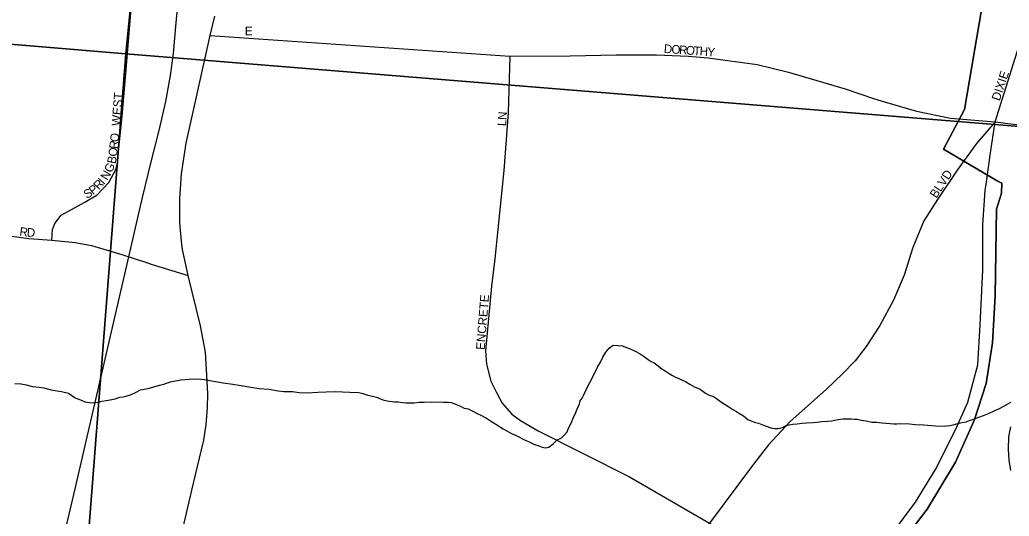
# Model space of a CAD drawing. Extents: x -209 to 4852, y 0 to 905.
# Drawn here: x 516.52 to 538.1, y 301.74 to 312.57 of the extents above; entities that cross this region are included whole.
import ezdxf

# ---------------------------------------------------------------- set-up
doc = ezdxf.new("R2010")
doc.units = 0
for name, color, linetype in [('GM_X_Airport_Location_Class_2', 7, 'Continuous'), ('GM_X_Airport_Location_Class_3', 7, 'Continuous'), ('GM_X_County_Road', 7, 'Continuous'), ('GM_X_County_Subdivision_Text', 7, 'Continuous'), ('GM_X_Minor_River', 7, 'Continuous'), ('GM_X_US_Location', 7, 'Continuous'), ('GM_X_US_Route', 7, 'Continuous')]:
    doc.layers.add(name, color=color, linetype=linetype)

msp = doc.modelspace()

# ---------------------------------------------------------------- linework, layer by layer
at = {"layer": 'GM_X_Airport_Location_Class_2'}
for points in [[(518.674, 309.695), (518.751, 310.47), (518.82, 311.308), (518.949, 312.811), (519.048, 313.893), (519.097, 314.481), (519.228, 315.954), (519.251, 316.248)], [(537.8, 310.343), (537.8, 310.343), (538.471, 312.494), (538.798, 313.798), (539.111, 315.053), (539.373, 315.993)], [(520.671, 312.225), (527.212, 311.774), (528.527, 311.785), (529.526, 311.806), (530.41, 311.806), (531.099, 311.773), (531.537, 311.736), (532.602, 311.595), (533.289, 311.428), (534.526, 311.063), (535.168, 310.848)], [(527.212, 311.774), (527.172, 310.541), (527.076, 309.279), (526.884, 307.356), (526.806, 306.756), (526.675, 305.349), (526.698, 305.059), (526.797, 304.688), (526.919, 304.435), (527.045, 304.205), (527.249, 303.968), (527.442, 303.83), (527.828, 303.605), (529.821, 302.595), (531.566, 301.584), (533.048, 300.685), (534.326, 299.986)], [(535.168, 310.848), (535.382, 310.777), (536.078, 310.573), (536.822, 310.42), (537.8, 310.343)], [(537.8, 310.343), (537.392, 309.871), (536.966, 309.286), (536.54, 308.647), (536.238, 308.181), (535.999, 307.603), (535.81, 306.999), (535.577, 306.455), (535.284, 305.901), (534.986, 305.444), (534.74, 305.131), (534.47, 304.848), (534.118, 304.512), (533.315, 303.796), (532.856, 303.299), (532.524, 302.876), (531.566, 301.584), (530.448, 300.207), (529.673, 299.329), (528.604, 298.194)], [(537.596, 308.942), (537.6, 308.975), (537.692, 309.617), (537.8, 310.343)], [(537.8, 310.343), (539.113, 310.174), (539.174, 310.163)], [(517.214, 307.762), (517.234, 307.992), (517.283, 308.126), (517.421, 308.304), (517.939, 308.589), (518.202, 308.747), (518.462, 309.02), (518.61, 309.306), (518.654, 309.478), (518.672, 309.679), (518.674, 309.695)], [(530.703, 296.007), (530.809, 296.122), (531.049, 296.382), (532.247, 297.69), (533.499, 299.051), (534.326, 299.986), (534.534, 300.25), (535.569, 301.393), (536.059, 302.047), (536.494, 302.755), (536.93, 303.626), (537.202, 304.226), (537.42, 305.042), (537.474, 305.914), (537.529, 307.112), (537.529, 308.093), (537.583, 308.855), (537.596, 308.942)], [(512.992, 308.58), (513.706, 308.416), (514.814, 308.15), (515.747, 307.946), (516.132, 307.88), (516.717, 307.798), (517.214, 307.762), (517.724, 307.709), (518.085, 307.643), (518.746, 307.452), (519.305, 307.265), (519.406, 307.232)], [(519.406, 307.232), (519.476, 307.209), (520.193, 306.993)], [(538.137, 302.739), (538.1, 302.962), (538.091, 303.203), (538.097, 303.473), (538.143, 303.692)]]:
    msp.add_lwpolyline(points, dxfattribs=at)
at = {"layer": 'GM_X_County_Road'}
for points in [[(518.776, 304.344), (518.86, 304.364), (518.929, 304.385), (519.045, 304.436), (519.153, 304.494), (519.313, 304.528), (519.489, 304.577), (519.566, 304.598), (519.658, 304.618), (519.719, 304.64), (519.803, 304.668), (519.872, 304.689), (519.956, 304.702), (520.033, 304.715), (520.216, 304.726), (520.414, 304.736), (520.55, 304.725), (520.664, 304.7), (520.951, 304.647), (521.164, 304.619), (521.346, 304.591), (521.558, 304.556), (521.739, 304.528), (521.952, 304.508), (522.156, 304.472), (522.278, 304.462), (522.468, 304.457), (522.612, 304.438), (522.794, 304.434), (523.023, 304.443), (523.198, 304.454), (523.396, 304.457), (523.715, 304.449), (523.913, 304.436), (524.003, 304.419), (524.109, 304.378), (524.215, 304.36), (524.298, 304.335), (524.441, 304.279), (524.532, 304.254), (524.691, 304.234), (524.775, 304.232), (524.866, 304.222), (524.941, 304.213), (525.002, 304.211), (525.124, 304.216), (525.231, 304.228), (525.337, 304.226), (525.475, 304.238), (525.763, 304.23), (525.862, 304.228), (525.938, 304.218), (526.058, 304.17), (526.134, 304.137), (526.216, 304.097), (526.3, 304.08), (526.375, 304.048), (526.51, 303.976), (526.578, 303.944), (526.698, 303.88), (526.788, 303.817), (526.848, 303.785), (526.937, 303.722), (527.005, 303.682), (527.065, 303.643), (527.132, 303.611), (527.245, 303.547), (527.35, 303.499), (527.545, 303.395), (527.613, 303.37), (527.688, 303.33), (527.749, 303.306), (527.839, 303.273), (527.915, 303.249), (527.99, 303.232), (528.059, 303.245), (528.152, 303.319), (528.238, 303.408), (528.33, 303.444), (528.4, 303.518), (528.463, 303.577), (528.487, 303.66), (528.551, 303.781), (528.592, 303.886), (528.632, 303.969), (528.672, 304.059), (528.729, 304.194), (528.745, 304.255), (528.785, 304.315), (528.817, 304.375), (528.873, 304.495), (528.905, 304.563), (528.953, 304.653), (529.009, 304.766), (529.121, 304.991), (529.185, 305.103), (529.241, 305.209), (529.304, 305.321), (529.375, 305.403), (529.46, 305.469), (529.574, 305.466)], [(529.574, 305.466), (529.657, 305.457), (529.831, 305.392), (529.944, 305.343), (530.056, 305.279), (530.138, 305.224), (530.228, 305.161), (530.295, 305.114), (530.356, 305.082), (530.445, 305.019), (530.505, 304.972), (530.595, 304.909), (530.685, 304.853), (530.759, 304.806), (530.82, 304.774), (530.88, 304.749), (530.97, 304.709), (531.038, 304.677), (531.135, 304.621), (531.24, 304.565), (531.361, 304.509), (531.48, 304.422), (531.555, 304.382), (531.653, 304.35), (531.721, 304.31), (531.803, 304.239), (531.908, 304.176), (531.99, 304.128), (532.072, 304.065), (532.155, 304.025), (532.222, 303.978), (532.305, 303.93), (532.402, 303.852), (532.492, 303.811), (532.567, 303.787), (532.635, 303.77), (532.741, 303.729), (532.801, 303.705), (532.907, 303.664), (532.99, 303.654), (533.059, 303.653), (533.158, 303.673), (533.227, 303.709), (533.304, 303.73), (533.38, 303.744), (533.479, 303.756), (533.586, 303.769), (533.685, 303.774), (533.83, 303.786), (533.914, 303.791), (534.013, 303.804), (534.15, 303.816), (534.226, 303.821), (534.303, 303.835), (534.372, 303.848), (534.471, 303.861), (534.577, 303.866), (534.661, 303.864), (534.722, 303.855), (534.79, 303.853), (534.881, 303.835), (534.987, 303.818), (535.108, 303.792), (535.207, 303.789), (535.328, 303.779), (535.412, 303.769), (535.51, 303.759), (535.586, 303.757), (535.655, 303.755), (535.716, 303.761), (535.929, 303.756), (536.05, 303.738), (536.24, 303.733), (536.323, 303.723), (536.415, 303.721), (536.498, 303.711), (536.688, 303.707), (536.802, 303.719), (536.879, 303.732), (536.986, 303.76), (537.07, 303.781), (537.162, 303.801), (537.239, 303.83), (537.331, 303.858), (537.423, 303.894), (537.546, 303.936), (537.653, 303.979), (537.776, 304.037), (537.876, 304.08), (537.984, 304.138), (538.138, 304.226)], [(516.41, 304.638), (516.547, 304.627), (516.653, 304.609), (516.797, 304.568), (516.941, 304.557), (517.039, 304.539), (517.198, 304.497), (517.289, 304.479), (517.425, 304.461), (517.576, 304.427), (517.726, 304.324), (517.839, 304.276), (517.937, 304.235), (518.035, 304.218), (518.127, 304.215), (518.21, 304.228), (518.31, 304.249), (518.401, 304.262), (518.524, 304.289), (518.6, 304.302), (518.7, 304.338), (518.776, 304.344)]]:
    msp.add_lwpolyline(points, dxfattribs=at)
at = {"layer": 'GM_X_County_Subdivision_Text'}
for points in [[(520.671, 312.225), (520.774, 312.649)], [(520.023, 308.874), (520.045, 309.205), (520.15, 309.881), (520.671, 312.225)], [(520.048, 307.737), (520.009, 308.141), (520.009, 308.677), (520.023, 308.874)], [(520.193, 306.993), (520.066, 307.557), (520.048, 307.737)], [(520.386, 302.798), (520.529, 303.399), (520.583, 303.743), (520.612, 304.101), (520.617, 304.409), (520.607, 304.682), (520.566, 305.321), (520.462, 305.892), (520.193, 306.993)], [(516.225, 280.826), (516.225, 280.826), (516.464, 283.138), (516.535, 283.884), (516.616, 284.868), (516.799, 286.948), (516.881, 287.462), (517.009, 288.02), (517.283, 289.211), (517.632, 290.684), (518.004, 292.312), (518.337, 293.892), (518.572, 294.888), (518.812, 295.879), (519.054, 297.011), (519.486, 298.985), (519.906, 300.747), (520.276, 302.335), (520.386, 302.798)]]:
    msp.add_lwpolyline(points, dxfattribs=at)
at = {"layer": 'GM_X_Minor_River'}
for points in [[(508.811, 317.806), (519.33, 316.881), (518.834, 311.823), (506.734, 312.838), (507.36, 314.333), (508.121, 315.72), (508.733, 317.254)], [(519.33, 316.881), (539.188, 315.131), (539.664, 315.099), (539.314, 310.159), (518.834, 311.823)], [(506.734, 312.838), (518.834, 311.823), (517.218, 291.054), (503.083, 292.205), (502.726, 293.802), (502.357, 295.945), (501.884, 300.59), (501.846, 301.825), (502.837, 303.351), (503.971, 307.292)], [(518.834, 311.823), (539.314, 310.159), (537.772, 289.267), (517.218, 291.054)]]:
    msp.add_lwpolyline(points, close=True, dxfattribs=at)
at = {"layer": 'GM_X_US_Location'}
for points in [[(537.556, 313.134), (537.129, 310.615), (536.671, 309.75), (537.841, 309.056), (537.94, 309.006), (537.939, 308.786), (537.824, 308.441), (537.797, 306.547), (537.738, 305.522), (537.598, 304.635), (537.339, 303.827), (536.933, 302.915), (536.312, 301.893), (535.712, 301.1)], [(535.712, 301.1), (536.312, 301.893), (536.933, 302.915), (537.339, 303.827), (537.598, 304.635), (537.738, 305.522), (537.797, 306.547), (537.824, 308.441), (537.939, 308.786), (537.94, 309.006), (537.841, 309.056), (536.671, 309.75), (537.129, 310.615), (537.556, 313.134)], [(537.556, 313.134), (537.129, 310.615), (536.671, 309.75), (537.841, 309.056), (537.94, 309.006), (537.939, 308.786), (537.824, 308.441), (537.797, 306.547), (537.738, 305.522), (537.598, 304.635), (537.339, 303.827), (536.933, 302.915), (536.312, 301.893), (535.712, 301.1)]]:
    msp.add_lwpolyline(points, dxfattribs=at)
at = {"layer": 'GM_X_US_Route'}
msp.add_lwpolyline([(512.495, 279.837), (513.413, 283.756), (515.82, 294.093), (516.741, 298.18), (517.727, 302.334), (518.829, 307.116), (519.195, 308.692), (519.381, 309.474), (519.561, 310.152), (519.702, 310.784), (519.802, 311.351), (519.867, 311.833), (519.918, 312.42), (519.993, 313.232)], dxfattribs=at)

# ---------------------------------------------------------------- texts
at = {"layer": 'GM_X_Airport_Location_Class_3'}
for s, height, rotation, p in [('E', 0.189, 0, (521.428, 312.229)), ('D', 0.189, 356.106, (530.564, 311.846)), ('O', 0.189, 356.1082, (530.73, 311.835)), ('R', 0.189, 356.1173, (530.896, 311.823)), ('O', 0.189, 356.106, (531.046, 311.813)), ('T', 0.189, 356.1278, (531.212, 311.802)), ('H', 0.189, 355.9751, (531.345, 311.793)), ('Y', 0.189, 354.6591, (531.51, 311.781)), ('DIXIE', 0.1894, 71.5687, (537.894, 310.788)), ('WEST', 0.1894, 85.4883, (518.709, 310.247)), ('N', 0.189, 85.9751, (527.135, 310.378)), ('L', 0.189, 86.1441, (527.126, 310.245)), ('O', 0.189, 83.8239, (518.671, 309.894)), ('R', 0.189, 83.8361, (518.655, 309.745)), ('B', 0.189, 78.9069, (518.604, 309.415)), ('O', 0.189, 83.526, (518.636, 309.578)), ('G', 0.189, 65.7585, (518.521, 309.218)), ('N', 0.189, 59.1339, (518.425, 309.053)), ('BLVD', 0.1894, 56.7264, (536.515, 308.663)), ('P', 0.189, 38.1979, (518.114, 308.741)), ('R', 0.189, 47.1712, (518.242, 308.846)), ('I', 0.189, 49.0751, (518.349, 308.961)), ('S', 0.189, 30.7482, (517.977, 308.658)), ('R', 0.189, 352.155, (516.501, 307.862)), ('D', 0.189, 356.4298, (516.665, 307.84)), ('ENCRETE', 0.1894, 85.3919, (526.659, 305.363))]:
    msp.add_text(s, height=height, rotation=rotation, dxfattribs=at).set_placement(p)

doc.saveas('drawing.dxf')
